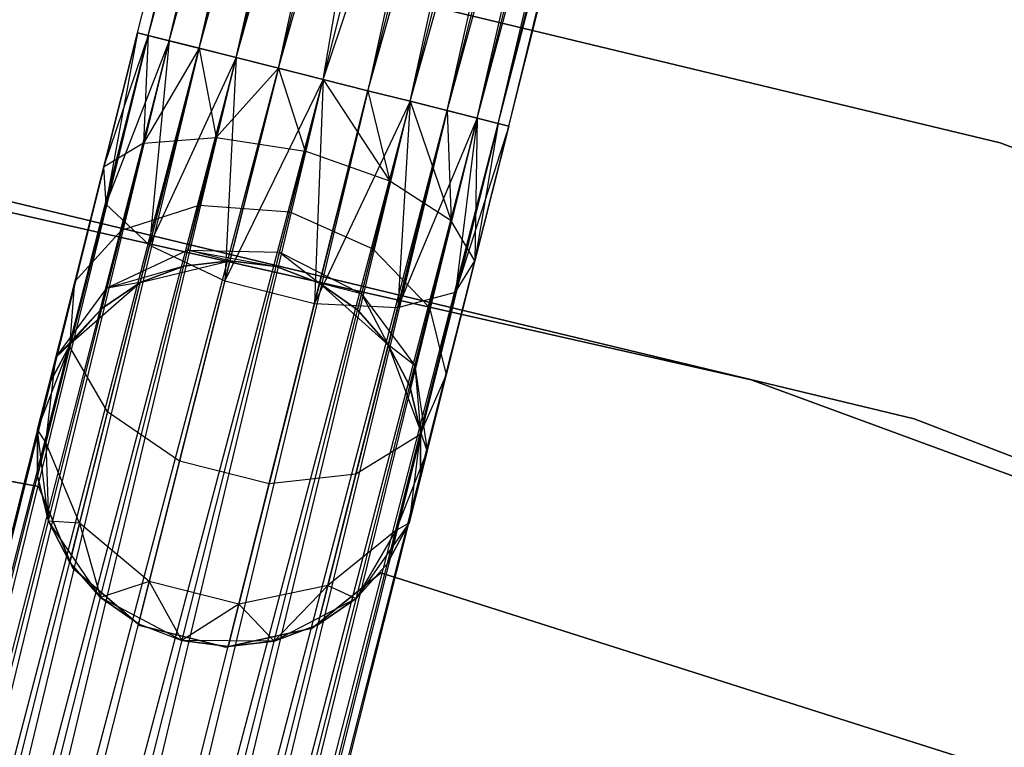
# Model space of a CAD drawing. Extents: x -91 to 92, y -91 to 92.
# Tile 283 of 319: x 13.98 to 19.08, y 57.93 to 61.7. Entities that reach past the tile are written whole.
import ezdxf

# ---------------------------------------------------------------- set-up
doc = ezdxf.new("R2010")
doc.units = 0
doc.header["$LTSCALE"] = 25.4
doc.layers.get('0').update_dxf_attribs({"linetype": 'CONTINUOUS'})

# ---------------------------------------------------------------- blocks, each defined once
blk = doc.blocks.new('NL2500012258_STL_2')
at = {"color": 0}
for p, q in [((106.8323, 61.2036, 27.3795), (108.7085, 68.6632, 27.6205)), ((106.8323, 61.2036, 27.3795), (108.7085, 68.6632, 27.6205)), ((106.8323, 61.2036, 27.6205), (108.7085, 68.6632, 27.6205)), ((106.8323, 61.2036, 27.6205), (108.7085, 68.6632, 27.6205)), ((106.8882, 61.1895, 27.8546), (108.7085, 68.6632, 27.6205)), ((106.8882, 61.1895, 27.8546), (108.7085, 68.6632, 27.6205)), ((106.8323, 61.2036, 27.3795), (108.7644, 68.6491, 27.1454)), ((106.8323, 61.2036, 27.3795), (108.7644, 68.6491, 27.1454)), ((106.8882, 61.1895, 27.1454), (108.7644, 68.6491, 27.1454)), ((106.8882, 61.1895, 27.1454), (108.7644, 68.6491, 27.1454)), ((106.8882, 61.1895, 27.8546), (108.873, 68.6218, 28.0681)), ((106.8882, 61.1895, 27.8546), (108.873, 68.6218, 28.0681)), ((106.9969, 61.1622, 26.9319), (108.7644, 68.6491, 27.1454)), ((106.9969, 61.1622, 26.9319), (108.7644, 68.6491, 27.1454)), ((106.9969, 61.1622, 28.0681), (108.873, 68.6218, 28.0681)), ((106.9969, 61.1622, 28.0681), (108.873, 68.6218, 28.0681)), ((107.1519, 61.1232, 28.2485), (108.873, 68.6218, 28.0681)), ((107.1519, 61.1232, 28.2485), (108.873, 68.6218, 28.0681)), ((106.9969, 61.1622, 26.9319), (109.0281, 68.5828, 26.7515)), ((106.9969, 61.1622, 26.9319), (109.0281, 68.5828, 26.7515)), ((107.1519, 61.1232, 26.7515), (109.0281, 68.5828, 26.7515)), ((107.1519, 61.1232, 26.7515), (109.0281, 68.5828, 26.7515)), ((107.3443, 61.0748, 26.6146), (109.0281, 68.5828, 26.7515)), ((107.3443, 61.0748, 26.6146), (109.0281, 68.5828, 26.7515)), ((107.1519, 61.1232, 28.2485), (109.2205, 68.5344, 28.3855)), ((107.1519, 61.1232, 28.2485), (109.2205, 68.5344, 28.3855)), ((107.3443, 61.0748, 28.3855), (109.2205, 68.5344, 28.3855)), ((107.3443, 61.0748, 28.3855), (109.2205, 68.5344, 28.3855)), ((107.5629, 61.0198, 28.4709), (109.2205, 68.5344, 28.3855)), ((107.5629, 61.0198, 28.4709), (109.2205, 68.5344, 28.3855)), ((107.3443, 61.0748, 26.6146), (109.4391, 68.4794, 26.5291)), ((107.3443, 61.0748, 26.6146), (109.4391, 68.4794, 26.5291)), ((107.5629, 61.0198, 26.5291), (109.4391, 68.4794, 26.5291)), ((107.5629, 61.0198, 26.5291), (109.4391, 68.4794, 26.5291)), ((107.5629, 61.0198, 28.4709), (109.6712, 68.421, 28.5)), ((107.5629, 61.0198, 28.4709), (109.6712, 68.421, 28.5)), ((107.795, 60.9614, 26.5), (109.6712, 68.421, 26.5)), ((107.795, 60.9614, 26.5), (109.6712, 68.421, 26.5)), ((107.795, 60.9614, 28.5), (109.6712, 68.421, 28.5)), ((107.795, 60.9614, 28.5), (109.6712, 68.421, 28.5)), ((109.6712, 68.421, 28.5), (108.0271, 60.903, 28.4709)), ((109.6712, 68.421, 28.5), (108.0271, 60.903, 28.4709)), ((108.0271, 60.903, 26.5291), (109.9033, 68.3627, 26.5291)), ((108.0271, 60.903, 26.5291), (109.9033, 68.3627, 26.5291)), ((108.2457, 60.8481, 26.6146), (109.9033, 68.3627, 26.5291)), ((108.2457, 60.8481, 26.6146), (109.9033, 68.3627, 26.5291)), ((108.0271, 60.903, 28.4709), (110.1219, 68.3077, 28.3855)), ((108.0271, 60.903, 28.4709), (110.1219, 68.3077, 28.3855)), ((108.2457, 60.8481, 28.3855), (110.1219, 68.3077, 28.3855)), ((108.2457, 60.8481, 28.3855), (110.1219, 68.3077, 28.3855)), ((108.4381, 60.7997, 28.2485), (110.1219, 68.3077, 28.3855)), ((108.4381, 60.7997, 28.2485), (110.1219, 68.3077, 28.3855)), ((108.2457, 60.8481, 26.6146), (110.3143, 68.2593, 26.7515)), ((108.2457, 60.8481, 26.6146), (110.3143, 68.2593, 26.7515)), ((108.4381, 60.7997, 26.7515), (110.3143, 68.2593, 26.7515)), ((108.4381, 60.7997, 26.7515), (110.3143, 68.2593, 26.7515)), ((108.5931, 60.7607, 26.9319), (110.3143, 68.2593, 26.7515)), ((108.5931, 60.7607, 26.9319), (110.3143, 68.2593, 26.7515)), ((108.4381, 60.7997, 28.2485), (110.4693, 68.2203, 28.0681)), ((108.4381, 60.7997, 28.2485), (110.4693, 68.2203, 28.0681)), ((108.5931, 60.7607, 28.0681), (110.4693, 68.2203, 28.0681)), ((108.5931, 60.7607, 28.0681), (110.4693, 68.2203, 28.0681)), ((108.7018, 60.7334, 27.8546), (110.4693, 68.2203, 28.0681)), ((108.7018, 60.7334, 27.8546), (110.4693, 68.2203, 28.0681)), ((108.5931, 60.7607, 26.9319), (110.578, 68.193, 27.1454)), ((108.5931, 60.7607, 26.9319), (110.578, 68.193, 27.1454)), ((108.7018, 60.7334, 27.1454), (110.578, 68.193, 27.1454)), ((108.7018, 60.7334, 27.1454), (110.578, 68.193, 27.1454)), ((108.7018, 60.7334, 27.8546), (110.6339, 68.1789, 27.6205)), ((108.7018, 60.7334, 27.8546), (110.6339, 68.1789, 27.6205)), ((108.7577, 60.7193, 27.3795), (110.578, 68.193, 27.1454)), ((108.7577, 60.7193, 27.3795), (110.578, 68.193, 27.1454)), ((108.7577, 60.7193, 27.6205), (110.6339, 68.1789, 27.6205)), ((108.7577, 60.7193, 27.6205), (110.6339, 68.1789, 27.6205)), ((108.7577, 60.7193, 27.3795), (110.6339, 68.1789, 27.6205)), ((108.7577, 60.7193, 27.3795), (110.6339, 68.1789, 27.6205)), ((106.8882, 61.1895, 177.8546), (107.6306, 64.1413, 177.6258)), ((106.8882, 61.1895, 177.8546), (107.6306, 64.1413, 177.6258)), ((107.1519, 61.1232, 178.2485), (107.9087, 64.1321, 178.0152)), ((107.1519, 61.1232, 178.2485), (107.9087, 64.1321, 178.0152)), ((106.8323, 61.2036, 177.3795), (107.5574, 64.0864, 177.156)), ((106.8323, 61.2036, 177.3795), (107.5574, 64.0864, 177.156)), ((107.5629, 61.0198, 178.4709), (108.3278, 64.061, 178.2352)), ((107.5629, 61.0198, 178.4709), (108.3278, 64.061, 178.2352)), ((107.795, 60.9614, 178.5), (108.3278, 64.061, 178.2352)), ((107.795, 60.9614, 178.5), (108.3278, 64.061, 178.2352)), ((106.9969, 61.1622, 176.9319), (107.7056, 63.9802, 176.7135)), ((106.9969, 61.1622, 176.9319), (107.7056, 63.9802, 176.7135)), ((107.795, 60.9614, 178.5), (108.792, 63.9442, 178.2352)), ((107.795, 60.9614, 178.5), (108.792, 63.9442, 178.2352)), ((108.0271, 60.903, 178.4709), (108.792, 63.9442, 178.2352)), ((108.0271, 60.903, 178.4709), (108.792, 63.9442, 178.2352)), ((107.3443, 61.0748, 176.6145), (108.0415, 63.8467, 176.3996)), ((107.3443, 61.0748, 176.6145), (108.0415, 63.8467, 176.3996)), ((108.4381, 60.7997, 178.2485), (109.1949, 63.8086, 178.0152)), ((108.4381, 60.7997, 178.2485), (109.1949, 63.8086, 178.0152)), ((107.795, 60.9614, 176.5), (108.488, 63.7168, 176.2864)), ((107.795, 60.9614, 176.5), (108.488, 63.7168, 176.2864)), ((108.7018, 60.7334, 177.8546), (109.4442, 63.6852, 177.6258)), ((108.7018, 60.7334, 177.8546), (109.4442, 63.6852, 177.6258)), ((108.2457, 60.8481, 176.6145), (108.9429, 63.62, 176.3996)), ((108.2457, 60.8481, 176.6145), (108.9429, 63.62, 176.3996)), ((108.5931, 60.7607, 176.9319), (109.3019, 63.5787, 176.7135)), ((108.5931, 60.7607, 176.9319), (109.3019, 63.5787, 176.7135)), ((108.7577, 60.7193, 177.3795), (109.4828, 63.6022, 177.156)), ((108.7577, 60.7193, 177.3795), (109.4828, 63.6022, 177.156)), ((111.3045, 60.6336, 26.5), (103.2282, 62.5744, 26.5)), ((103.2282, 62.5744, 17), (111.3045, 60.6336, 17)), ((111.3045, 60.6336, 26.5), (103.2282, 62.5744, 26.5)), ((103.2282, 62.5744, 17), (111.3045, 60.6336, 17)), ((110.0147, 59.4049, 19), (102.1099, 61.1879, 19)), ((102.1099, 61.1879, 20), (110.0147, 59.4049, 20)), ((110.0147, 59.4049, 19), (102.1099, 61.1879, 19)), ((102.1099, 61.1879, 20), (110.0147, 59.4049, 20)), ((106.8323, 61.2036, 177.3795), (102.1369, 42.535, 177.6205)), ((102.1369, 42.535, 177.3795), (106.8323, 61.2036, 177.3795)), ((106.8323, 61.2036, 177.3795), (102.1369, 42.535, 177.6205)), ((102.1369, 42.535, 177.3795), (106.8323, 61.2036, 177.3795)), ((102.1369, 42.535, 177.6205), (106.8882, 61.1895, 177.8546)), ((102.1369, 42.535, 177.6205), (106.8882, 61.1895, 177.8546)), ((102.1929, 42.5209, 177.1454), (106.8323, 61.2036, 177.3795)), ((102.1929, 42.5209, 177.1454), (106.8323, 61.2036, 177.3795)), ((102.1929, 42.5209, 177.8546), (106.8882, 61.1895, 177.8546)), ((102.1929, 42.5209, 177.8546), (106.8882, 61.1895, 177.8546)), ((106.9969, 61.1622, 176.9319), (102.1929, 42.5209, 177.1454)), ((106.9969, 61.1622, 176.9319), (102.1929, 42.5209, 177.1454)), ((106.8882, 61.1895, 177.8546), (102.3015, 42.4936, 178.0681)), ((106.8882, 61.1895, 177.8546), (102.3015, 42.4936, 178.0681)), ((102.3015, 42.4936, 176.9319), (106.9969, 61.1622, 176.9319)), ((102.3015, 42.4936, 176.9319), (106.9969, 61.1622, 176.9319)), ((102.4566, 42.4546, 176.7515), (106.9969, 61.1622, 176.9319)), ((102.4566, 42.4546, 176.7515), (106.9969, 61.1622, 176.9319)), ((106.8323, 61.2036, 27.3795), (106.6568, 60.506, 27.2364)), ((106.8323, 61.2036, 27.6205), (106.6568, 60.506, 27.2364)), ((106.8323, 61.2036, 27.6205), (106.6568, 60.506, 27.2364)), ((106.8323, 61.2036, 27.3795), (106.6568, 60.506, 27.2364)), ((106.8882, 61.1895, 27.1454), (106.6568, 60.506, 27.2364)), ((106.8882, 61.1895, 27.1454), (106.6568, 60.506, 27.2364)), ((106.8323, 61.2036, 27.6205), (106.6684, 60.3156, 27.6754)), ((106.8323, 61.2036, 27.6205), (106.6684, 60.3156, 27.6754)), ((106.8882, 61.1895, 27.8546), (106.6684, 60.3156, 27.6754)), ((106.8882, 61.1895, 27.8546), (106.6684, 60.3156, 27.6754)), ((106.9969, 61.1622, 28.0681), (106.6684, 60.3156, 27.6754)), ((106.9969, 61.1622, 28.0681), (106.6684, 60.3156, 27.6754)), ((106.8882, 61.1895, 177.8546), (106.8323, 61.2036, 177.3795)), ((106.8323, 61.2036, 177.3795), (106.9969, 61.1622, 176.9319)), ((106.8323, 61.2036, 177.3795), (106.9969, 61.1622, 176.9319)), ((106.8882, 61.1895, 177.8546), (106.8323, 61.2036, 177.3795)), ((106.8882, 61.1895, 27.1454), (106.8323, 61.2036, 27.3795)), ((106.8323, 61.2036, 27.6205), (106.8882, 61.1895, 27.8546)), ((106.8323, 61.2036, 27.6205), (106.8882, 61.1895, 27.8546)), ((106.8882, 61.1895, 27.1454), (106.8323, 61.2036, 27.3795)), ((106.8882, 61.1895, 27.1454), (106.8632, 60.6307, 26.8229)), ((106.8882, 61.1895, 27.1454), (106.8632, 60.6307, 26.8229)), ((106.9969, 61.1622, 26.9319), (106.8632, 60.6307, 26.8229)), ((106.9969, 61.1622, 26.9319), (106.8632, 60.6307, 26.8229)), ((107.1519, 61.1232, 178.2485), (106.8882, 61.1895, 177.8546)), ((107.1519, 61.1232, 178.2485), (106.8882, 61.1895, 177.8546)), ((106.9969, 61.1622, 26.9319), (106.8882, 61.1895, 27.1454)), ((106.8882, 61.1895, 27.8546), (106.9969, 61.1622, 28.0681)), ((106.8882, 61.1895, 27.8546), (106.9969, 61.1622, 28.0681)), ((106.9969, 61.1622, 26.9319), (106.8882, 61.1895, 27.1454)), ((106.9969, 61.1622, 28.0681), (106.8954, 60.1031, 28.0393)), ((106.9969, 61.1622, 28.0681), (106.8954, 60.1031, 28.0393)), ((106.9969, 61.1622, 176.9319), (107.3443, 61.0748, 176.6145)), ((106.9969, 61.1622, 176.9319), (107.3443, 61.0748, 176.6145)), ((107.1519, 61.1232, 26.7515), (106.9969, 61.1622, 26.9319)), ((106.9969, 61.1622, 28.0681), (107.1519, 61.1232, 28.2485)), ((106.9969, 61.1622, 28.0681), (107.1519, 61.1232, 28.2485)), ((107.1519, 61.1232, 26.7515), (106.9969, 61.1622, 26.9319)), ((102.3015, 42.4936, 178.0681), (107.1519, 61.1232, 178.2485)), ((102.3015, 42.4936, 178.0681), (107.1519, 61.1232, 178.2485)), ((102.4566, 42.4546, 178.2485), (107.1519, 61.1232, 178.2485)), ((102.4566, 42.4546, 178.2485), (107.1519, 61.1232, 178.2485)), ((107.1519, 61.1232, 178.2485), (102.649, 42.4062, 178.3855)), ((107.1519, 61.1232, 178.2485), (102.649, 42.4062, 178.3855)), ((107.1519, 61.1232, 26.7515), (106.8632, 60.6307, 26.8229)), ((107.1519, 61.1232, 26.7515), (106.8632, 60.6307, 26.8229)), ((107.1519, 61.1232, 28.2485), (106.8954, 60.1031, 28.0393)), ((107.1519, 61.1232, 28.2485), (106.8954, 60.1031, 28.0393)), ((107.5629, 61.0198, 178.4709), (107.1519, 61.1232, 178.2485)), ((107.5629, 61.0198, 178.4709), (107.1519, 61.1232, 178.2485)), ((107.3443, 61.0748, 26.6146), (107.1519, 61.1232, 26.7515)), ((107.1519, 61.1232, 28.2485), (107.3443, 61.0748, 28.3855)), ((107.1519, 61.1232, 28.2485), (107.3443, 61.0748, 28.3855)), ((107.1519, 61.1232, 26.7515), (107.2403, 60.6611, 26.5297)), ((107.1519, 61.1232, 26.7515), (107.2403, 60.6611, 26.5297)), ((107.3443, 61.0748, 26.6146), (107.1519, 61.1232, 26.7515)), ((107.3443, 61.0748, 176.6145), (102.4566, 42.4546, 176.7515)), ((107.3443, 61.0748, 176.6145), (102.4566, 42.4546, 176.7515)), ((102.649, 42.4062, 176.6145), (107.3443, 61.0748, 176.6145)), ((102.649, 42.4062, 176.6145), (107.3443, 61.0748, 176.6145)), ((102.8676, 42.3512, 176.5291), (107.3443, 61.0748, 176.6145)), ((102.8676, 42.3512, 176.5291), (107.3443, 61.0748, 176.6145)), ((102.9738, 61.0961, 26.5), (110.8593, 59.2012, 26.5)), ((110.8593, 59.2012, 17), (102.9738, 61.0961, 17)), ((110.8593, 59.2012, 17), (102.9738, 61.0961, 17)), ((102.9738, 61.0961, 26.5), (110.8593, 59.2012, 26.5)), ((107.3443, 61.0748, 28.3855), (106.8954, 60.1031, 28.0393)), ((107.3443, 61.0748, 28.3855), (106.8954, 60.1031, 28.0393)), ((107.3443, 61.0748, 26.6146), (107.2403, 60.6611, 26.5297)), ((107.3443, 61.0748, 26.6146), (107.2403, 60.6611, 26.5297)), ((107.3443, 61.0748, 28.3855), (107.2856, 59.9172, 28.2448)), ((107.3443, 61.0748, 28.3855), (107.2856, 59.9172, 28.2448)), ((107.3443, 61.0748, 176.6145), (107.795, 60.9614, 176.5)), ((107.3443, 61.0748, 176.6145), (107.795, 60.9614, 176.5)), ((107.5629, 61.0198, 26.5291), (107.3443, 61.0748, 26.6146)), ((107.3443, 61.0748, 28.3855), (107.5629, 61.0198, 28.4709)), ((107.3443, 61.0748, 28.3855), (107.5629, 61.0198, 28.4709)), ((107.5629, 61.0198, 26.5291), (107.3443, 61.0748, 26.6146)), ((102.649, 42.4062, 178.3855), (107.5629, 61.0198, 178.4709)), ((102.649, 42.4062, 178.3855), (107.5629, 61.0198, 178.4709)), ((102.8676, 42.3512, 178.4709), (107.5629, 61.0198, 178.4709)), ((102.8676, 42.3512, 178.4709), (107.5629, 61.0198, 178.4709)), ((107.5629, 61.0198, 26.5291), (107.2403, 60.6611, 26.5297)), ((107.5629, 61.0198, 26.5291), (107.2403, 60.6611, 26.5297)), ((107.5629, 61.0198, 28.4709), (107.2856, 59.9172, 28.2448)), ((107.5629, 61.0198, 28.4709), (107.2856, 59.9172, 28.2448)), ((107.795, 60.9614, 178.5), (107.5629, 61.0198, 178.4709)), ((107.795, 60.9614, 178.5), (107.5629, 61.0198, 178.4709)), ((107.795, 60.9614, 26.5), (107.5629, 61.0198, 26.5291)), ((107.5629, 61.0198, 28.4709), (107.795, 60.9614, 28.5)), ((107.5629, 61.0198, 28.4709), (107.795, 60.9614, 28.5)), ((107.5629, 61.0198, 26.5291), (107.7017, 60.5903, 26.4239)), ((107.5629, 61.0198, 26.5291), (107.7017, 60.5903, 26.4239)), ((107.795, 60.9614, 26.5), (107.5629, 61.0198, 26.5291)), ((102.8676, 42.3512, 176.5291), (107.795, 60.9614, 176.5)), ((102.8676, 42.3512, 176.5291), (107.795, 60.9614, 176.5)), ((103.0997, 42.2928, 178.5), (107.795, 60.9614, 178.5)), ((103.0997, 42.2928, 178.5), (107.795, 60.9614, 178.5)), ((103.0997, 42.2928, 176.5), (107.795, 60.9614, 176.5)), ((103.0997, 42.2928, 176.5), (107.795, 60.9614, 176.5)), ((103.3318, 42.2345, 176.5291), (107.795, 60.9614, 176.5)), ((103.3318, 42.2345, 176.5291), (107.795, 60.9614, 176.5)), ((107.795, 60.9614, 28.5), (107.2856, 59.9172, 28.2448)), ((107.795, 60.9614, 28.5), (107.2856, 59.9172, 28.2448)), ((107.7017, 60.5903, 26.4239), (107.795, 60.9614, 26.5)), ((107.7017, 60.5903, 26.4239), (107.795, 60.9614, 26.5)), ((107.795, 60.9614, 28.5), (107.7498, 59.8005, 28.2448)), ((107.795, 60.9614, 28.5), (107.7498, 59.8005, 28.2448)), ((107.795, 60.9614, 176.5), (108.2457, 60.8481, 176.6145)), ((108.0271, 60.903, 178.4709), (107.795, 60.9614, 178.5)), ((108.0271, 60.903, 178.4709), (107.795, 60.9614, 178.5)), ((107.795, 60.9614, 176.5), (108.2457, 60.8481, 176.6145)), ((108.0271, 60.903, 26.5291), (107.795, 60.9614, 26.5)), ((107.795, 60.9614, 28.5), (108.0271, 60.903, 28.4709)), ((107.795, 60.9614, 26.5), (108.1417, 60.4344, 26.5297)), ((108.0271, 60.903, 26.5291), (107.795, 60.9614, 26.5)), ((107.795, 60.9614, 26.5), (108.1417, 60.4344, 26.5297)), ((107.795, 60.9614, 28.5), (108.0271, 60.903, 28.4709)), ((103.3318, 42.2345, 178.4709), (108.0271, 60.903, 178.4709)), ((103.3318, 42.2345, 178.4709), (108.0271, 60.903, 178.4709)), ((108.0271, 60.903, 178.4709), (103.5504, 42.1795, 178.3855)), ((108.0271, 60.903, 178.4709), (103.5504, 42.1795, 178.3855)), ((108.0271, 60.903, 28.4709), (107.7498, 59.8005, 28.2448)), ((108.0271, 60.903, 28.4709), (107.7498, 59.8005, 28.2448)), ((108.4381, 60.7997, 178.2485), (108.0271, 60.903, 178.4709)), ((108.4381, 60.7997, 178.2485), (108.0271, 60.903, 178.4709)), ((108.0271, 60.903, 28.4709), (108.2457, 60.8481, 28.3855)), ((108.2457, 60.8481, 26.6146), (108.0271, 60.903, 26.5291)), ((108.0271, 60.903, 26.5291), (108.1417, 60.4344, 26.5297)), ((108.0271, 60.903, 26.5291), (108.1417, 60.4344, 26.5297)), ((108.2457, 60.8481, 26.6146), (108.0271, 60.903, 26.5291)), ((108.0271, 60.903, 28.4709), (108.2457, 60.8481, 28.3855)), ((108.2457, 60.8481, 176.6145), (103.3318, 42.2345, 176.5291)), ((108.2457, 60.8481, 176.6145), (103.3318, 42.2345, 176.5291)), ((103.5504, 42.1795, 176.6145), (108.2457, 60.8481, 176.6145)), ((103.5504, 42.1795, 176.6145), (108.2457, 60.8481, 176.6145)), ((103.7428, 42.1311, 176.7515), (108.2457, 60.8481, 176.6145)), ((103.7428, 42.1311, 176.7515), (108.2457, 60.8481, 176.6145)), ((108.2457, 60.8481, 28.3855), (107.7498, 59.8005, 28.2448)), ((108.2457, 60.8481, 28.3855), (107.7498, 59.8005, 28.2448)), ((108.2457, 60.8481, 26.6146), (108.1417, 60.4344, 26.5297)), ((108.2457, 60.8481, 26.6146), (108.1417, 60.4344, 26.5297)), ((108.2457, 60.8481, 28.3855), (108.1815, 59.7796, 28.0393)), ((108.2457, 60.8481, 28.3855), (108.1815, 59.7796, 28.0393)), ((108.2457, 60.8481, 176.6145), (108.5931, 60.7607, 176.9319)), ((108.2457, 60.8481, 176.6145), (108.5931, 60.7607, 176.9319)), ((108.2457, 60.8481, 28.3855), (108.4381, 60.7997, 28.2485)), ((108.4381, 60.7997, 26.7515), (108.2457, 60.8481, 26.6146)), ((108.2457, 60.8481, 26.6146), (108.4595, 60.2293, 26.8229)), ((108.4381, 60.7997, 26.7515), (108.2457, 60.8481, 26.6146)), ((108.2457, 60.8481, 26.6146), (108.4595, 60.2293, 26.8229)), ((108.2457, 60.8481, 28.3855), (108.4381, 60.7997, 28.2485)), ((103.5504, 42.1795, 178.3855), (108.4381, 60.7997, 178.2485)), ((103.5504, 42.1795, 178.3855), (108.4381, 60.7997, 178.2485)), ((103.7428, 42.1311, 178.2485), (108.4381, 60.7997, 178.2485)), ((103.7428, 42.1311, 178.2485), (108.4381, 60.7997, 178.2485)), ((108.4381, 60.7997, 178.2485), (103.8978, 42.0921, 178.0681)), ((108.4381, 60.7997, 178.2485), (103.8978, 42.0921, 178.0681)), ((108.4381, 60.7997, 28.2485), (108.1815, 59.7796, 28.0393)), ((108.4381, 60.7997, 28.2485), (108.1815, 59.7796, 28.0393)), ((108.7018, 60.7334, 177.8546), (108.4381, 60.7997, 178.2485)), ((108.7018, 60.7334, 177.8546), (108.4381, 60.7997, 178.2485)), ((108.4381, 60.7997, 28.2485), (108.5931, 60.7607, 28.0681)), ((108.5931, 60.7607, 26.9319), (108.4381, 60.7997, 26.7515)), ((108.4381, 60.7997, 26.7515), (108.4595, 60.2293, 26.8229)), ((108.4381, 60.7997, 26.7515), (108.4595, 60.2293, 26.8229)), ((108.5931, 60.7607, 26.9319), (108.4381, 60.7997, 26.7515)), ((108.4381, 60.7997, 28.2485), (108.5931, 60.7607, 28.0681)), ((108.5931, 60.7607, 176.9319), (103.7428, 42.1311, 176.7515)), ((108.5931, 60.7607, 176.9319), (103.7428, 42.1311, 176.7515)), ((103.8978, 42.0921, 176.9319), (108.5931, 60.7607, 176.9319)), ((103.8978, 42.0921, 176.9319), (108.5931, 60.7607, 176.9319)), ((104.0064, 42.0648, 177.1454), (108.5931, 60.7607, 176.9319)), ((104.0064, 42.0648, 177.1454), (108.5931, 60.7607, 176.9319)), ((108.5931, 60.7607, 28.0681), (108.1815, 59.7796, 28.0393)), ((108.5931, 60.7607, 28.0681), (108.1815, 59.7796, 28.0393)), ((108.5931, 60.7607, 26.9319), (108.4595, 60.2293, 26.8229)), ((108.5931, 60.7607, 26.9319), (108.4595, 60.2293, 26.8229)), ((108.5931, 60.7607, 28.0681), (108.482, 59.8595, 27.6754)), ((108.5931, 60.7607, 28.0681), (108.482, 59.8595, 27.6754)), ((108.5931, 60.7607, 26.9319), (108.5823, 60.0218, 27.2364)), ((108.5931, 60.7607, 26.9319), (108.5823, 60.0218, 27.2364)), ((108.5931, 60.7607, 176.9319), (108.7577, 60.7193, 177.3795)), ((108.5931, 60.7607, 176.9319), (108.7577, 60.7193, 177.3795)), ((108.5931, 60.7607, 28.0681), (108.7018, 60.7334, 27.8546)), ((108.7018, 60.7334, 27.1454), (108.5931, 60.7607, 26.9319)), ((108.7018, 60.7334, 27.1454), (108.5931, 60.7607, 26.9319)), ((108.5931, 60.7607, 28.0681), (108.7018, 60.7334, 27.8546)), ((103.8978, 42.0921, 178.0681), (108.7018, 60.7334, 177.8546)), ((103.8978, 42.0921, 178.0681), (108.7018, 60.7334, 177.8546)), ((104.0064, 42.0648, 177.8546), (108.7018, 60.7334, 177.8546)), ((104.0064, 42.0648, 177.8546), (108.7018, 60.7334, 177.8546)), ((108.7577, 60.7193, 177.3795), (104.0064, 42.0648, 177.1454)), ((108.7577, 60.7193, 177.3795), (104.0064, 42.0648, 177.1454)), ((108.7018, 60.7334, 177.8546), (104.0624, 42.0507, 177.6205)), ((108.7018, 60.7334, 177.8546), (104.0624, 42.0507, 177.6205)), ((104.0624, 42.0507, 177.3795), (108.7577, 60.7193, 177.3795)), ((104.0624, 42.0507, 177.6205), (108.7577, 60.7193, 177.3795)), ((104.0624, 42.0507, 177.6205), (108.7577, 60.7193, 177.3795)), ((104.0624, 42.0507, 177.3795), (108.7577, 60.7193, 177.3795)), ((108.7018, 60.7334, 27.8546), (108.482, 59.8595, 27.6754)), ((108.7018, 60.7334, 27.8546), (108.482, 59.8595, 27.6754)), ((108.7577, 60.7193, 27.6205), (108.482, 59.8595, 27.6754)), ((108.7577, 60.7193, 27.6205), (108.482, 59.8595, 27.6754)), ((108.7018, 60.7334, 27.1454), (108.5823, 60.0218, 27.2364)), ((108.7018, 60.7334, 27.1454), (108.5823, 60.0218, 27.2364)), ((108.7577, 60.7193, 27.6205), (108.5823, 60.0218, 27.2364)), ((108.7577, 60.7193, 27.3795), (108.5823, 60.0218, 27.2364)), ((108.7577, 60.7193, 27.3795), (108.5823, 60.0218, 27.2364)), ((108.7577, 60.7193, 27.6205), (108.5823, 60.0218, 27.2364)), ((108.7577, 60.7193, 177.3795), (108.7018, 60.7334, 177.8546)), ((108.7577, 60.7193, 177.3795), (108.7018, 60.7334, 177.8546)), ((108.7018, 60.7334, 27.8546), (108.7577, 60.7193, 27.6205)), ((108.7577, 60.7193, 27.3795), (108.7018, 60.7334, 27.1454)), ((108.7577, 60.7193, 27.3795), (108.7018, 60.7334, 27.1454)), ((108.7018, 60.7334, 27.8546), (108.7577, 60.7193, 27.6205)), ((106.8632, 60.6307, 26.8229), (107.2403, 60.6611, 26.5297)), ((106.8632, 60.6307, 26.8229), (107.2403, 60.6611, 26.5297)), ((107.2403, 60.6611, 26.5297), (107.1521, 60.3105, 26.2881)), ((107.2403, 60.6611, 26.5297), (107.1521, 60.3105, 26.2881)), ((107.2403, 60.6611, 26.5297), (107.7017, 60.5903, 26.4239)), ((107.2403, 60.6611, 26.5297), (107.7017, 60.5903, 26.4239)), ((106.8632, 60.6307, 26.8229), (106.6568, 60.506, 27.2364)), ((106.8632, 60.6307, 26.8229), (106.6568, 60.506, 27.2364)), ((106.8632, 60.6307, 26.8229), (106.7499, 60.1802, 26.5125)), ((106.8632, 60.6307, 26.8229), (106.7499, 60.1802, 26.5125)), ((119.0583, 57.6553, 26.5), (111.3045, 60.6336, 26.5)), ((111.3045, 60.6336, 17), (119.0583, 57.6553, 17)), ((111.3045, 60.6336, 26.5), (111.3045, 60.6336, 17)), ((119.0583, 57.6553, 26.5), (111.3045, 60.6336, 26.5)), ((111.3045, 60.6336, 17), (119.0583, 57.6553, 17)), ((111.3045, 60.6336, 26.5), (111.3045, 60.6336, 17)), ((107.6225, 60.2757, 26.2071), (107.7017, 60.5903, 26.4239)), ((107.6225, 60.2757, 26.2071), (107.7017, 60.5903, 26.4239)), ((108.1417, 60.4344, 26.5297), (107.7017, 60.5903, 26.4239)), ((108.1417, 60.4344, 26.5297), (107.7017, 60.5903, 26.4239)), ((106.6568, 60.506, 27.2364), (106.5081, 59.9147, 26.829)), ((106.6568, 60.506, 27.2364), (106.5081, 59.9147, 26.829)), ((106.6568, 60.506, 27.2364), (106.6684, 60.3156, 27.6754)), ((106.6568, 60.506, 27.2364), (106.6684, 60.3156, 27.6754)), ((108.1417, 60.4344, 26.5297), (108.0535, 60.0838, 26.2881)), ((108.1417, 60.4344, 26.5297), (108.0535, 60.0838, 26.2881)), ((108.4595, 60.2293, 26.8229), (108.1417, 60.4344, 26.5297)), ((108.4595, 60.2293, 26.8229), (108.1417, 60.4344, 26.5297)), ((106.6684, 60.3156, 27.6754), (106.4821, 59.5748, 27.165)), ((106.6684, 60.3156, 27.6754), (106.4821, 59.5748, 27.165)), ((106.6684, 60.3156, 27.6754), (106.8954, 60.1031, 28.0393)), ((106.6684, 60.3156, 27.6754), (106.8954, 60.1031, 28.0393)), ((106.7499, 60.1802, 26.5125), (107.1521, 60.3105, 26.2881)), ((106.7499, 60.1802, 26.5125), (107.1521, 60.3105, 26.2881)), ((107.1521, 60.3105, 26.2881), (107.0932, 60.0762, 25.9265)), ((107.1521, 60.3105, 26.2881), (107.0932, 60.0762, 25.9265)), ((107.1521, 60.3105, 26.2881), (107.6225, 60.2757, 26.2071)), ((107.1521, 60.3105, 26.2881), (107.6225, 60.2757, 26.2071)), ((107.5697, 60.0654, 25.8827), (107.6225, 60.2757, 26.2071)), ((107.5697, 60.0654, 25.8827), (107.6225, 60.2757, 26.2071)), ((107.6225, 60.2757, 26.2071), (108.0535, 60.0838, 26.2881)), ((107.6225, 60.2757, 26.2071), (108.0535, 60.0838, 26.2881)), ((108.4595, 60.2293, 26.8229), (108.3462, 59.7787, 26.5125)), ((108.4595, 60.2293, 26.8229), (108.3462, 59.7787, 26.5125)), ((108.5823, 60.0218, 27.2364), (108.4595, 60.2293, 26.8229)), ((108.5823, 60.0218, 27.2364), (108.4595, 60.2293, 26.8229)), ((106.5081, 59.9147, 26.829), (106.7499, 60.1802, 26.5125)), ((106.5081, 59.9147, 26.829), (106.7499, 60.1802, 26.5125)), ((106.7499, 60.1802, 26.5125), (106.6742, 59.8792, 26.048)), ((106.7499, 60.1802, 26.5125), (106.6742, 59.8792, 26.048)), ((106.8954, 60.1031, 28.0393), (106.6779, 59.2384, 27.4435)), ((106.8954, 60.1031, 28.0393), (106.6779, 59.2384, 27.4435)), ((106.8954, 60.1031, 28.0393), (107.2856, 59.9172, 28.2448)), ((106.8954, 60.1031, 28.0393), (107.2856, 59.9172, 28.2448)), ((108.0535, 60.0838, 26.2881), (107.9945, 59.8495, 25.9265)), ((108.0535, 60.0838, 26.2881), (107.9945, 59.8495, 25.9265)), ((108.0535, 60.0838, 26.2881), (108.3462, 59.7787, 26.5125)), ((108.0535, 60.0838, 26.2881), (108.3462, 59.7787, 26.5125)), ((107.0932, 60.0762, 25.9265), (106.6742, 59.8792, 26.048)), ((107.0932, 60.0762, 25.9265), (106.6742, 59.8792, 26.048)), ((107.0725, 59.9939, 25.5), (107.0932, 60.0762, 25.9265)), ((107.0725, 59.9939, 25.5), (107.0932, 60.0762, 25.9265)), ((107.3119, 60.0218, 25.5), (107.0932, 60.0762, 25.9265)), ((107.0932, 60.0762, 25.9265), (107.5511, 59.9916, 25.5)), ((107.3119, 60.0218, 25.5), (107.0932, 60.0762, 25.9265)), ((107.0932, 60.0762, 25.9265), (107.5511, 59.9916, 25.5)), ((107.0932, 60.0762, 25.9265), (107.5697, 60.0654, 25.8827)), ((107.0932, 60.0762, 25.9265), (107.5697, 60.0654, 25.8827)), ((107.5511, 59.9916, 25.5), (107.5697, 60.0654, 25.8827)), ((107.5511, 59.9916, 25.5), (107.5697, 60.0654, 25.8827)), ((107.5697, 60.0654, 25.8827), (107.7761, 59.9051, 25.5)), ((107.5697, 60.0654, 25.8827), (107.7761, 59.9051, 25.5)), ((107.5697, 60.0654, 25.8827), (107.9945, 59.8495, 25.9265)), ((107.5697, 60.0654, 25.8827), (107.9945, 59.8495, 25.9265)), ((107.0725, 59.9939, 25.5), (106.6742, 59.8792, 26.048)), ((107.0725, 59.9939, 25.5), (106.6742, 59.8792, 26.048)), ((106.8467, 59.9095, 20), (107.3119, 60.0218, 20)), ((106.8467, 59.9095, 20), (107.3119, 60.0218, 20)), ((107.0725, 59.9939, 25.5), (106.8467, 59.9095, 25.5)), ((106.8467, 59.9095, 20), (107.0725, 59.9939, 25.5)), ((107.0725, 59.9939, 25.5), (106.8467, 59.9095, 25.5)), ((106.8467, 59.9095, 20), (107.0725, 59.9939, 25.5)), ((107.3119, 60.0218, 25.5), (107.0725, 59.9939, 25.5)), ((107.0725, 59.9939, 25.5), (107.3119, 60.0218, 20)), ((107.0725, 59.9939, 25.5), (107.3119, 60.0218, 20)), ((107.3119, 60.0218, 25.5), (107.0725, 59.9939, 25.5)), ((107.3119, 60.0218, 20), (107.5511, 59.9916, 20)), ((107.5511, 59.9916, 25.5), (107.3119, 60.0218, 25.5)), ((107.3119, 60.0218, 25.5), (107.3119, 60.0218, 20)), ((107.3119, 60.0218, 25.5), (107.3119, 60.0218, 20)), ((107.5511, 59.9916, 25.5), (107.3119, 60.0218, 25.5)), ((107.3119, 60.0218, 20), (107.5511, 59.9916, 20)), ((107.5511, 59.9916, 20), (107.7761, 59.9051, 20)), ((107.7761, 59.9051, 25.5), (107.5511, 59.9916, 25.5)), ((107.5511, 59.9916, 25.5), (107.5511, 59.9916, 20)), ((107.5511, 59.9916, 25.5), (107.5511, 59.9916, 20)), ((107.7761, 59.9051, 25.5), (107.5511, 59.9916, 25.5)), ((107.5511, 59.9916, 20), (107.7761, 59.9051, 20)), ((108.5823, 60.0218, 27.2364), (108.4336, 59.4304, 26.829)), ((108.5823, 60.0218, 27.2364), (108.4336, 59.4304, 26.829)), ((108.482, 59.8595, 27.6754), (108.5823, 60.0218, 27.2364)), ((108.482, 59.8595, 27.6754), (108.5823, 60.0218, 27.2364)), ((100.7976, 59.8827, 22), (106.3194, 58.8507, 22)), ((106.3194, 58.8507, 20), (100.7976, 59.8827, 20)), ((106.3194, 58.8507, 20), (100.7976, 59.8827, 20)), ((100.7976, 59.8827, 22), (106.3194, 58.8507, 22)), ((106.5081, 59.9147, 26.829), (106.4088, 59.5196, 26.2192)), ((106.5081, 59.9147, 26.829), (106.4088, 59.5196, 26.2192)), ((106.4088, 59.5196, 26.2192), (106.6742, 59.8792, 26.048)), ((106.4088, 59.5196, 26.2192), (106.6742, 59.8792, 26.048)), ((106.4821, 59.5748, 27.165), (106.5081, 59.9147, 26.829)), ((106.4821, 59.5748, 27.165), (106.5081, 59.9147, 26.829)), ((106.4869, 59.5938, 20), (106.8467, 59.9095, 20)), ((106.4869, 59.5938, 20), (106.8467, 59.9095, 20)), ((106.8467, 59.9095, 25.5), (106.6476, 59.7735, 25.5)), ((106.6476, 59.7735, 25.5), (106.8467, 59.9095, 20)), ((106.6476, 59.7735, 25.5), (106.8467, 59.9095, 20)), ((106.8467, 59.9095, 25.5), (106.6476, 59.7735, 25.5)), ((106.6742, 59.8792, 26.048), (106.6476, 59.7735, 25.5)), ((106.6742, 59.8792, 26.048), (106.6476, 59.7735, 25.5)), ((106.8467, 59.9095, 25.5), (106.6742, 59.8792, 26.048)), ((106.8467, 59.9095, 25.5), (106.6742, 59.8792, 26.048)), ((106.8467, 59.9095, 25.5), (106.8467, 59.9095, 20)), ((106.8467, 59.9095, 25.5), (106.8467, 59.9095, 20)), ((107.2856, 59.9172, 28.2448), (107.0505, 58.9825, 27.6008)), ((107.2856, 59.9172, 28.2448), (107.0505, 58.9825, 27.6008)), ((107.2856, 59.9172, 28.2448), (107.7498, 59.8005, 28.2448)), ((107.2856, 59.9172, 28.2448), (107.7498, 59.8005, 28.2448)), ((107.7761, 59.9051, 20), (108.1328, 59.586, 20)), ((107.9945, 59.8495, 25.9265), (107.7761, 59.9051, 25.5)), ((107.9945, 59.8495, 25.9265), (107.7761, 59.9051, 25.5)), ((107.9738, 59.7672, 25.5), (107.7761, 59.9051, 25.5)), ((107.7761, 59.9051, 20), (107.9738, 59.7672, 25.5)), ((107.7761, 59.9051, 20), (108.1328, 59.586, 20)), ((107.7761, 59.9051, 25.5), (107.7761, 59.9051, 20)), ((107.7761, 59.9051, 25.5), (107.7761, 59.9051, 20)), ((107.9738, 59.7672, 25.5), (107.7761, 59.9051, 25.5)), ((107.7761, 59.9051, 20), (107.9738, 59.7672, 25.5)), ((107.9945, 59.8495, 25.9265), (107.9738, 59.7672, 25.5)), ((107.9945, 59.8495, 25.9265), (107.9738, 59.7672, 25.5)), ((107.9945, 59.8495, 25.9265), (108.1328, 59.586, 25.5)), ((107.9945, 59.8495, 25.9265), (108.1328, 59.586, 25.5)), ((107.9945, 59.8495, 25.9265), (108.2705, 59.4777, 26.048)), ((107.9945, 59.8495, 25.9265), (108.2705, 59.4777, 26.048)), ((108.1815, 59.7796, 28.0393), (108.482, 59.8595, 27.6754)), ((108.1815, 59.7796, 28.0393), (108.482, 59.8595, 27.6754)), ((108.482, 59.8595, 27.6754), (108.2957, 59.1187, 27.165)), ((108.482, 59.8595, 27.6754), (108.2957, 59.1187, 27.165)), ((107.7498, 59.8005, 28.2448), (107.5147, 58.8657, 27.6008)), ((107.7498, 59.8005, 28.2448), (107.5147, 58.8657, 27.6008)), ((107.7498, 59.8005, 28.2448), (108.1815, 59.7796, 28.0393)), ((107.7498, 59.8005, 28.2448), (108.1815, 59.7796, 28.0393)), ((108.1815, 59.7796, 28.0393), (107.9641, 58.9149, 27.4435)), ((108.1815, 59.7796, 28.0393), (107.9641, 58.9149, 27.4435)), ((108.3462, 59.7787, 26.5125), (108.2705, 59.4777, 26.048)), ((108.3462, 59.7787, 26.5125), (108.2705, 59.4777, 26.048)), ((108.3462, 59.7787, 26.5125), (108.4336, 59.4304, 26.829)), ((108.3462, 59.7787, 26.5125), (108.4336, 59.4304, 26.829)), ((106.6476, 59.7735, 25.5), (106.4088, 59.5196, 26.2192)), ((106.6476, 59.7735, 25.5), (106.4088, 59.5196, 26.2192)), ((106.6476, 59.7735, 25.5), (106.4869, 59.5938, 25.5)), ((106.4869, 59.5938, 20), (106.6476, 59.7735, 25.5)), ((106.6476, 59.7735, 25.5), (106.4869, 59.5938, 25.5)), ((106.4869, 59.5938, 20), (106.6476, 59.7735, 25.5)), ((108.1328, 59.586, 25.5), (107.9738, 59.7672, 25.5)), ((107.9738, 59.7672, 25.5), (108.1328, 59.586, 20)), ((107.9738, 59.7672, 25.5), (108.1328, 59.586, 20)), ((108.1328, 59.586, 25.5), (107.9738, 59.7672, 25.5)), ((106.315, 59.1471, 20), (106.4869, 59.5938, 20)), ((106.315, 59.1471, 20), (106.4869, 59.5938, 20)), ((106.4821, 59.5748, 27.165), (106.3576, 59.0798, 26.4011)), ((106.4821, 59.5748, 27.165), (106.3576, 59.0798, 26.4011)), ((106.4869, 59.5938, 25.5), (106.3739, 59.3809, 25.5)), ((106.3739, 59.3809, 25.5), (106.4869, 59.5938, 20)), ((106.3739, 59.3809, 25.5), (106.4869, 59.5938, 20)), ((106.4869, 59.5938, 25.5), (106.3739, 59.3809, 25.5)), ((106.4869, 59.5938, 25.5), (106.4088, 59.5196, 26.2192)), ((106.4869, 59.5938, 25.5), (106.4088, 59.5196, 26.2192)), ((106.6779, 59.2384, 27.4435), (106.4821, 59.5748, 27.165)), ((106.6779, 59.2384, 27.4435), (106.4821, 59.5748, 27.165)), ((106.4869, 59.5938, 25.5), (106.4869, 59.5938, 20)), ((106.4869, 59.5938, 25.5), (106.4869, 59.5938, 20)), ((108.1328, 59.586, 20), (108.3004, 59.1377, 20)), ((108.2705, 59.4777, 26.048), (108.1328, 59.586, 25.5)), ((108.2705, 59.4777, 26.048), (108.1328, 59.586, 25.5)), ((108.2439, 59.372, 25.5), (108.1328, 59.586, 25.5)), ((108.1328, 59.586, 20), (108.2439, 59.372, 25.5)), ((108.1328, 59.586, 20), (108.3004, 59.1377, 20)), ((108.1328, 59.586, 25.5), (108.1328, 59.586, 20)), ((108.1328, 59.586, 25.5), (108.1328, 59.586, 20)), ((108.2439, 59.372, 25.5), (108.1328, 59.586, 25.5)), ((108.1328, 59.586, 20), (108.2439, 59.372, 25.5)), ((106.4088, 59.5196, 26.2192), (106.315, 59.1471, 25.5)), ((106.4088, 59.5196, 26.2192), (106.315, 59.1471, 25.5)), ((106.3576, 59.0798, 26.4011), (106.4088, 59.5196, 26.2192)), ((106.3576, 59.0798, 26.4011), (106.4088, 59.5196, 26.2192)), ((106.4088, 59.5196, 26.2192), (106.3739, 59.3809, 25.5)), ((106.4088, 59.5196, 26.2192), (106.3739, 59.3809, 25.5)), ((108.2705, 59.4777, 26.048), (108.2439, 59.372, 25.5)), ((108.2705, 59.4777, 26.048), (108.2439, 59.372, 25.5)), ((108.2705, 59.4777, 26.048), (108.3004, 59.1377, 25.5)), ((108.2705, 59.4777, 26.048), (108.3004, 59.1377, 25.5)), ((108.2705, 59.4777, 26.048), (108.3342, 59.0353, 26.2192)), ((108.2705, 59.4777, 26.048), (108.3342, 59.0353, 26.2192)), ((108.4336, 59.4304, 26.829), (108.2957, 59.1187, 27.165)), ((108.4336, 59.4304, 26.829), (108.2957, 59.1187, 27.165)), ((108.4336, 59.4304, 26.829), (108.3342, 59.0353, 26.2192)), ((108.4336, 59.4304, 26.829), (108.3342, 59.0353, 26.2192)), ((106.315, 59.1471, 20), (106.3739, 59.3809, 25.5)), ((106.315, 59.1471, 20), (106.3739, 59.3809, 25.5)), ((108.3004, 59.1377, 25.5), (108.2439, 59.372, 25.5)), ((108.2439, 59.372, 25.5), (108.3004, 59.1377, 20)), ((108.2439, 59.372, 25.5), (108.3004, 59.1377, 20)), ((108.3004, 59.1377, 25.5), (108.2439, 59.372, 25.5)), ((117.6193, 56.6054, 19), (110.0147, 59.4049, 19)), ((110.0147, 59.4049, 19), (110.0147, 59.4049, 20)), ((110.0147, 59.4049, 20), (117.6193, 56.6054, 20)), ((110.0147, 59.4049, 19), (110.0147, 59.4049, 20)), ((117.6193, 56.6054, 19), (110.0147, 59.4049, 19)), ((110.0147, 59.4049, 20), (117.6193, 56.6054, 20)), ((106.6779, 59.2384, 27.4435), (106.5325, 58.6606, 26.5518)), ((106.6779, 59.2384, 27.4435), (106.5325, 58.6606, 26.5518)), ((107.0505, 58.9825, 27.6008), (106.6779, 59.2384, 27.4435)), ((107.0505, 58.9825, 27.6008), (106.6779, 59.2384, 27.4435)), ((110.8593, 59.2012, 26.5), (118.43, 56.2932, 26.5)), ((118.43, 56.2932, 17), (110.8593, 59.2012, 17)), ((110.8593, 59.2012, 17), (110.8593, 59.2012, 26.5)), ((110.8593, 59.2012, 17), (110.8593, 59.2012, 26.5)), ((118.43, 56.2932, 17), (110.8593, 59.2012, 17)), ((110.8593, 59.2012, 26.5), (118.43, 56.2932, 26.5)), ((106.315, 59.1471, 25.5), (106.3139, 58.906, 25.5)), ((106.3139, 58.906, 25.5), (106.315, 59.1471, 20)), ((106.3139, 58.906, 25.5), (106.315, 59.1471, 20)), ((106.315, 59.1471, 25.5), (106.3139, 58.906, 25.5)), ((106.3705, 58.6716, 20), (106.315, 59.1471, 20)), ((106.3576, 59.0798, 26.4011), (106.315, 59.1471, 25.5)), ((106.3576, 59.0798, 26.4011), (106.315, 59.1471, 25.5)), ((106.315, 59.1471, 25.5), (106.315, 59.1471, 20)), ((106.3705, 58.6716, 20), (106.315, 59.1471, 20)), ((106.315, 59.1471, 25.5), (106.315, 59.1471, 20)), ((108.2957, 59.1187, 27.165), (107.9641, 58.9149, 27.4435)), ((108.2957, 59.1187, 27.165), (107.9641, 58.9149, 27.4435)), ((108.2957, 59.1187, 27.165), (108.1712, 58.6237, 26.4011)), ((108.2957, 59.1187, 27.165), (108.1712, 58.6237, 26.4011)), ((108.3004, 59.1377, 20), (108.2405, 58.6628, 20)), ((108.3004, 59.1377, 20), (108.2405, 58.6628, 20)), ((108.2993, 58.8966, 25.5), (108.3004, 59.1377, 25.5)), ((108.3004, 59.1377, 20), (108.2993, 58.8966, 25.5)), ((108.2993, 58.8966, 25.5), (108.3004, 59.1377, 25.5)), ((108.3004, 59.1377, 20), (108.2993, 58.8966, 25.5)), ((108.3342, 59.0353, 26.2192), (108.3004, 59.1377, 25.5)), ((108.3342, 59.0353, 26.2192), (108.3004, 59.1377, 25.5)), ((108.3004, 59.1377, 25.5), (108.3004, 59.1377, 20)), ((108.3004, 59.1377, 25.5), (108.3004, 59.1377, 20)), ((106.3576, 59.0798, 26.4011), (106.3139, 58.906, 25.5)), ((106.3576, 59.0798, 26.4011), (106.3139, 58.906, 25.5)), ((106.5325, 58.6606, 26.5518), (106.3576, 59.0798, 26.4011)), ((106.3576, 59.0798, 26.4011), (106.3705, 58.6716, 25.5)), ((106.3576, 59.0798, 26.4011), (106.3705, 58.6716, 25.5)), ((106.5325, 58.6606, 26.5518), (106.3576, 59.0798, 26.4011)), ((108.3342, 59.0353, 26.2192), (108.1712, 58.6237, 26.4011)), ((108.3342, 59.0353, 26.2192), (108.1712, 58.6237, 26.4011)), ((108.3342, 59.0353, 26.2192), (108.2405, 58.6628, 25.5)), ((108.3342, 59.0353, 26.2192), (108.2405, 58.6628, 25.5)), ((108.3342, 59.0353, 26.2192), (108.2993, 58.8966, 25.5)), ((108.3342, 59.0353, 26.2192), (108.2993, 58.8966, 25.5)), ((107.0505, 58.9825, 27.6008), (106.8934, 58.3579, 26.6369)), ((107.0505, 58.9825, 27.6008), (106.8934, 58.3579, 26.6369)), ((107.5147, 58.8657, 27.6008), (107.0505, 58.9825, 27.6008)), ((107.5147, 58.8657, 27.6008), (107.0505, 58.9825, 27.6008)), ((107.9641, 58.9149, 27.4435), (107.5147, 58.8657, 27.6008)), ((107.9641, 58.9149, 27.4435), (107.5147, 58.8657, 27.6008)), ((107.9641, 58.9149, 27.4435), (107.8187, 58.3371, 26.5518)), ((107.9641, 58.9149, 27.4435), (107.8187, 58.3371, 26.5518)), ((106.3139, 58.906, 25.5), (106.3705, 58.6716, 25.5)), ((106.3705, 58.6716, 20), (106.3139, 58.906, 25.5)), ((106.3139, 58.906, 25.5), (106.3705, 58.6716, 25.5)), ((106.3705, 58.6716, 20), (106.3139, 58.906, 25.5)), ((107.5147, 58.8657, 27.6008), (107.3576, 58.2411, 26.6369)), ((107.5147, 58.8657, 27.6008), (107.3576, 58.2411, 26.6369)), ((108.2993, 58.8966, 25.5), (108.2405, 58.6628, 20)), ((108.2993, 58.8966, 25.5), (108.2405, 58.6628, 20)), ((106.3194, 58.8507, 22), (106.3194, 58.8507, 20)), ((106.3194, 58.8507, 22), (106.3194, 58.8507, 20)), ((106.3194, 58.8507, 22), (106.4977, 58.4285, 22)), ((106.4977, 58.4285, 20), (106.3194, 58.8507, 20)), ((106.4977, 58.4285, 20), (106.3194, 58.8507, 20)), ((106.3194, 58.8507, 22), (106.4977, 58.4285, 22)), ((106.6405, 58.2765, 20), (106.3705, 58.6716, 20)), ((106.5325, 58.6606, 26.5518), (106.3705, 58.6716, 25.5)), ((106.3705, 58.6716, 25.5), (106.4815, 58.4577, 25.5)), ((106.5325, 58.6606, 26.5518), (106.3705, 58.6716, 25.5)), ((106.4815, 58.4577, 25.5), (106.3705, 58.6716, 20)), ((106.6405, 58.2765, 20), (106.3705, 58.6716, 20)), ((106.4815, 58.4577, 25.5), (106.3705, 58.6716, 20)), ((106.3705, 58.6716, 25.5), (106.4815, 58.4577, 25.5)), ((106.3705, 58.6716, 25.5), (106.3705, 58.6716, 20)), ((106.3705, 58.6716, 25.5), (106.3705, 58.6716, 20)), ((106.5325, 58.6606, 26.5518), (106.4815, 58.4577, 25.5)), ((106.5325, 58.6606, 26.5518), (106.4815, 58.4577, 25.5)), ((106.8934, 58.3579, 26.6369), (106.5325, 58.6606, 26.5518)), ((106.5325, 58.6606, 26.5518), (106.6405, 58.2765, 25.5)), ((106.5325, 58.6606, 26.5518), (106.6405, 58.2765, 25.5)), ((106.8934, 58.3579, 26.6369), (106.5325, 58.6606, 26.5518)), ((108.2405, 58.6628, 20), (107.9667, 58.2702, 20)), ((108.2405, 58.6628, 20), (107.9667, 58.2702, 20)), ((108.1275, 58.4499, 25.5), (108.2405, 58.6628, 25.5)), ((108.2405, 58.6628, 20), (108.1275, 58.4499, 25.5)), ((108.1275, 58.4499, 25.5), (108.2405, 58.6628, 25.5)), ((108.2405, 58.6628, 20), (108.1275, 58.4499, 25.5)), ((108.1712, 58.6237, 26.4011), (108.2405, 58.6628, 25.5)), ((108.1712, 58.6237, 26.4011), (108.2405, 58.6628, 25.5)), ((108.2405, 58.6628, 25.5), (108.2405, 58.6628, 20)), ((108.2405, 58.6628, 25.5), (108.2405, 58.6628, 20)), ((108.1712, 58.6237, 26.4011), (107.8187, 58.3371, 26.5518)), ((108.1712, 58.6237, 26.4011), (107.8187, 58.3371, 26.5518)), ((108.1712, 58.6237, 26.4011), (107.9667, 58.2702, 25.5)), ((108.1712, 58.6237, 26.4011), (107.9667, 58.2702, 25.5)), ((108.1712, 58.6237, 26.4011), (108.1275, 58.4499, 25.5)), ((108.1712, 58.6237, 26.4011), (108.1275, 58.4499, 25.5)), ((106.4815, 58.4577, 25.5), (106.6405, 58.2765, 25.5)), ((106.6405, 58.2765, 20), (106.4815, 58.4577, 25.5)), ((106.4815, 58.4577, 25.5), (106.6405, 58.2765, 25.5)), ((106.6405, 58.2765, 20), (106.4815, 58.4577, 25.5)), ((107.9667, 58.2702, 25.5), (108.1275, 58.4499, 25.5)), ((108.1275, 58.4499, 25.5), (107.9667, 58.2702, 20)), ((108.1275, 58.4499, 25.5), (107.9667, 58.2702, 20)), ((107.9667, 58.2702, 25.5), (108.1275, 58.4499, 25.5)), ((106.4977, 58.4285, 22), (106.4977, 58.4285, 20)), ((106.4977, 58.4285, 22), (106.4977, 58.4285, 20)), ((106.4977, 58.4285, 22), (106.8456, 58.1301, 22)), ((106.8456, 58.1301, 20), (106.4977, 58.4285, 20)), ((106.8456, 58.1301, 20), (106.4977, 58.4285, 20)), ((106.4977, 58.4285, 22), (106.8456, 58.1301, 22)), ((107.7377, 58.1166, 22), (108.0945, 58.4042, 22)), ((108.0945, 58.4042, 20), (107.7377, 58.1166, 20)), ((108.0945, 58.4042, 20), (107.7377, 58.1166, 20)), ((107.7377, 58.1166, 22), (108.0945, 58.4042, 22)), ((108.0945, 58.4042, 22), (108.0945, 58.4042, 20)), ((108.0945, 58.4042, 22), (113.4462, 56.7019, 22)), ((113.4462, 56.7019, 20), (108.0945, 58.4042, 20)), ((108.0945, 58.4042, 22), (108.0945, 58.4042, 20)), ((113.4462, 56.7019, 20), (108.0945, 58.4042, 20)), ((108.0945, 58.4042, 22), (113.4462, 56.7019, 22)), ((106.8934, 58.3579, 26.6369), (106.6405, 58.2765, 25.5)), ((106.8934, 58.3579, 26.6369), (106.6405, 58.2765, 25.5)), ((106.8934, 58.3579, 26.6369), (106.8383, 58.1386, 25.5)), ((106.8934, 58.3579, 26.6369), (106.8383, 58.1386, 25.5)), ((107.3576, 58.2411, 26.6369), (106.8934, 58.3579, 26.6369)), ((106.8934, 58.3579, 26.6369), (107.0633, 58.052, 25.5)), ((106.8934, 58.3579, 26.6369), (107.0633, 58.052, 25.5)), ((107.3576, 58.2411, 26.6369), (106.8934, 58.3579, 26.6369)), ((107.8187, 58.3371, 26.5518), (107.3576, 58.2411, 26.6369)), ((107.8187, 58.3371, 26.5518), (107.3576, 58.2411, 26.6369)), ((107.8187, 58.3371, 26.5518), (107.5419, 58.0498, 25.5)), ((107.8187, 58.3371, 26.5518), (107.5419, 58.0498, 25.5)), ((107.8187, 58.3371, 26.5518), (107.7677, 58.1342, 25.5)), ((107.8187, 58.3371, 26.5518), (107.7677, 58.1342, 25.5)), ((107.8187, 58.3371, 26.5518), (107.9667, 58.2702, 25.5)), ((107.8187, 58.3371, 26.5518), (107.9667, 58.2702, 25.5)), ((107.0633, 58.052, 20), (106.6405, 58.2765, 20)), ((106.6405, 58.2765, 25.5), (106.8383, 58.1386, 25.5)), ((106.8383, 58.1386, 25.5), (106.6405, 58.2765, 20)), ((107.0633, 58.052, 20), (106.6405, 58.2765, 20)), ((106.8383, 58.1386, 25.5), (106.6405, 58.2765, 20)), ((106.6405, 58.2765, 25.5), (106.8383, 58.1386, 25.5)), ((106.6405, 58.2765, 25.5), (106.6405, 58.2765, 20)), ((106.6405, 58.2765, 25.5), (106.6405, 58.2765, 20)), ((107.9667, 58.2702, 20), (107.5419, 58.0498, 20)), ((107.9667, 58.2702, 20), (107.5419, 58.0498, 20)), ((107.7677, 58.1342, 25.5), (107.9667, 58.2702, 25.5)), ((107.9667, 58.2702, 20), (107.7677, 58.1342, 25.5)), ((107.7677, 58.1342, 25.5), (107.9667, 58.2702, 25.5)), ((107.9667, 58.2702, 20), (107.7677, 58.1342, 25.5)), ((107.9667, 58.2702, 25.5), (107.9667, 58.2702, 20)), ((107.9667, 58.2702, 25.5), (107.9667, 58.2702, 20)), ((107.3576, 58.2411, 26.6369), (107.0633, 58.052, 25.5)), ((107.3576, 58.2411, 26.6369), (107.0633, 58.052, 25.5)), ((107.3576, 58.2411, 26.6369), (107.3024, 58.0218, 25.5)), ((107.3576, 58.2411, 26.6369), (107.3024, 58.0218, 25.5)), ((107.3576, 58.2411, 26.6369), (107.5419, 58.0498, 25.5)), ((107.3576, 58.2411, 26.6369), (107.5419, 58.0498, 25.5)), ((106.8383, 58.1386, 25.5), (107.0633, 58.052, 25.5)), ((106.8383, 58.1386, 25.5), (107.0633, 58.052, 25.5)), ((106.8383, 58.1386, 25.5), (107.0633, 58.052, 20)), ((106.8383, 58.1386, 25.5), (107.0633, 58.052, 20)), ((106.8456, 58.1301, 22), (106.8456, 58.1301, 20)), ((106.8456, 58.1301, 22), (106.8456, 58.1301, 20)), ((106.8456, 58.1301, 22), (107.29, 58.0184, 22)), ((107.29, 58.0184, 20), (106.8456, 58.1301, 20)), ((107.29, 58.0184, 20), (106.8456, 58.1301, 20)), ((106.8456, 58.1301, 22), (107.29, 58.0184, 22)), ((107.29, 58.0184, 22), (107.7377, 58.1166, 22)), ((107.7377, 58.1166, 20), (107.29, 58.0184, 20)), ((107.7377, 58.1166, 20), (107.29, 58.0184, 20)), ((107.29, 58.0184, 22), (107.7377, 58.1166, 22)), ((107.5419, 58.0498, 25.5), (107.7677, 58.1342, 25.5)), ((107.7677, 58.1342, 25.5), (107.5419, 58.0498, 20)), ((107.7677, 58.1342, 25.5), (107.5419, 58.0498, 20)), ((107.5419, 58.0498, 25.5), (107.7677, 58.1342, 25.5)), ((107.7377, 58.1166, 22), (107.7377, 58.1166, 20)), ((107.7377, 58.1166, 22), (107.7377, 58.1166, 20)), ((107.5419, 58.0498, 20), (107.0633, 58.052, 20)), ((107.0633, 58.052, 25.5), (107.3024, 58.0218, 25.5)), ((107.3024, 58.0218, 25.5), (107.0633, 58.052, 20)), ((107.5419, 58.0498, 20), (107.0633, 58.052, 20)), ((107.0633, 58.052, 25.5), (107.3024, 58.0218, 25.5)), ((107.0633, 58.052, 25.5), (107.0633, 58.052, 20)), ((107.3024, 58.0218, 25.5), (107.0633, 58.052, 20)), ((107.0633, 58.052, 25.5), (107.0633, 58.052, 20)), ((107.3024, 58.0218, 25.5), (107.5419, 58.0498, 25.5)), ((107.5419, 58.0498, 20), (107.3024, 58.0218, 25.5)), ((107.3024, 58.0218, 25.5), (107.5419, 58.0498, 25.5)), ((107.5419, 58.0498, 20), (107.3024, 58.0218, 25.5)), ((107.5419, 58.0498, 25.5), (107.5419, 58.0498, 20)), ((107.5419, 58.0498, 25.5), (107.5419, 58.0498, 20)), ((107.29, 58.0184, 22), (107.29, 58.0184, 20)), ((107.29, 58.0184, 22), (107.29, 58.0184, 20))]:
    blk.add_line(p, q, dxfattribs=at)

msp = doc.modelspace()

# ---------------------------------------------------------------- block references
at = {"color": 0}
msp.add_blockref('NL2500012258_STL_2', (-92.2434, 0.4282, -1717), dxfattribs=at)

doc.saveas('drawing.dxf')
